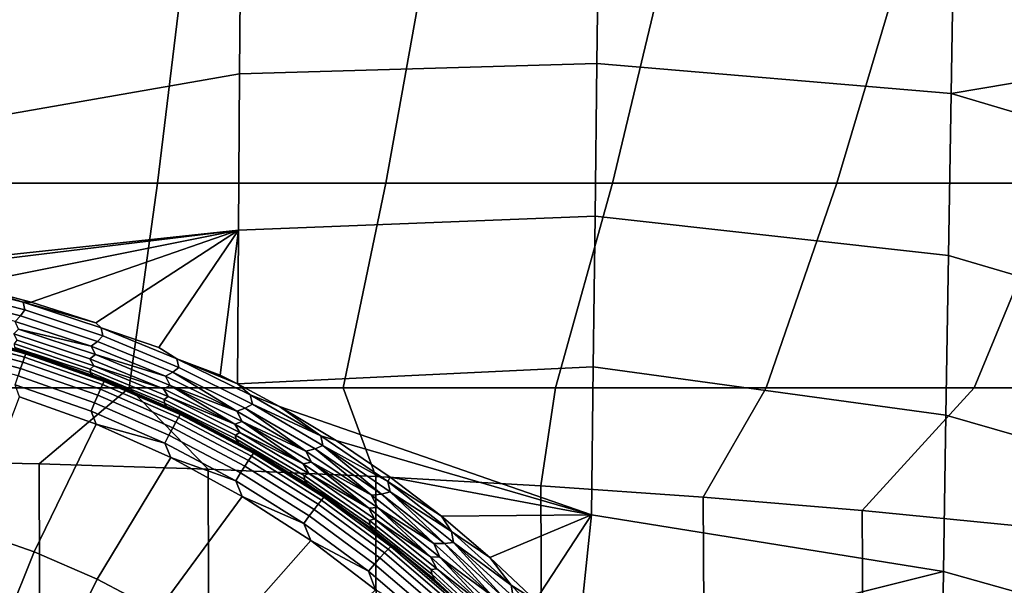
# Model space of a CAD drawing. Header units: metres. Extents: x -109 to 109, y -100 to 58.
# Tile 220 of 642: x 1.18 to 4.81, y -86.25 to -84.17. Entities that reach past the tile are written whole.
import ezdxf

# ---------------------------------------------------------------- set-up
doc = ezdxf.new("R2010")
doc.units = ezdxf.units.M
doc.layers.add('solid_21_062_100_XXX', color=7, linetype='CONTINUOUS')

msp = doc.modelspace()

# ---------------------------------------------------------------- linework, layer by layer
at = {"layer": 'solid_21_062_100_XXX'}
for points in [[(1.991716, -84.366577, -20.568279), (1.99602, -83.785553, -20.481632), (3.31467, -83.759705, -20.340681), (3.307583, -84.32782, -20.425222)], [(3.31467, -83.759705, -20.340681), (4.622051, -83.834534, -20.144083), (4.611516, -84.438484, -20.242266), (3.307583, -84.32782, -20.425222)], [(1.99602, -83.785553, -20.481632), (1.991716, -84.366577, -20.568279), (0.669695, -84.597061, -20.680378), (0.670898, -84.105392, -20.593746)], [(5.90583, -84.210213, -19.93014), (5.908023, -84.2202, -19.931324), (4.611516, -84.438484, -20.242266), (4.622051, -83.834534, -20.144083)], [(5.868104, -84.027687, -19.909676), (5.90583, -84.210213, -19.93014), (4.622051, -83.834534, -20.144083)], [(1.690365, -84.768936, 21.887957), (1.786337, -83.969498, 22.9219), (0.894212, -83.969498, 22.986683), (0.846175, -84.768936, 21.949413)], [(2.530588, -84.768936, 21.785688), (2.67429, -83.969498, 22.814096), (1.786337, -83.969498, 22.9219), (1.690365, -84.768936, 21.887957)], [(3.364872, -84.768936, 21.642849), (3.555999, -83.969498, 22.663523), (2.67429, -83.969498, 22.814096), (2.530588, -84.768936, 21.785688)], [(4.19126, -84.768936, 21.459772), (4.429405, -83.969498, 22.470533), (3.555999, -83.969498, 22.663523), (3.364872, -84.768936, 21.642849)], [(5.007812, -84.768936, 21.236891), (5.292468, -83.969498, 22.235577), (4.429405, -83.969498, 22.470533), (4.19126, -84.768936, 21.459772)], [(5.908023, -84.2202, -19.931324), (5.895463, -84.820358, -20.055231), (4.611516, -84.438484, -20.242266)], [(1.987552, -84.941452, -20.688681), (1.991716, -84.366577, -20.568279), (3.307583, -84.32782, -20.425222), (3.300788, -84.889992, -20.541677)], [(3.307583, -84.32782, -20.425222), (4.611516, -84.438484, -20.242266), (4.601573, -85.034988, -20.375952), (3.300788, -84.889992, -20.541677)], [(1.991716, -84.366577, -20.568279), (1.987552, -84.941452, -20.688681), (0.668531, -85.082413, -20.791075), (0.669695, -84.597061, -20.680378)], [(5.883464, -85.410965, -20.213524), (4.601573, -85.034988, -20.375952), (4.611516, -84.438484, -20.242266), (5.895463, -84.820358, -20.055231)], [(1.690365, -84.768936, 21.887957), (0.846175, -84.768936, 21.949413), (0.79349, -85.521469, 20.87785), (1.585122, -85.521469, 20.820271)], [(2.530588, -84.768936, 21.785688), (1.690365, -84.768936, 21.887957), (1.585122, -85.521469, 20.820271), (2.373041, -85.521469, 20.724459)], [(3.364872, -84.768936, 21.642849), (2.530588, -84.768936, 21.785688), (2.373041, -85.521469, 20.724459), (3.155401, -85.521469, 20.590633)], [(4.19126, -84.768936, 21.459772), (3.364872, -84.768936, 21.642849), (3.155401, -85.521469, 20.590633), (3.930369, -85.521469, 20.419111)], [(5.007812, -84.768936, 21.236891), (4.19126, -84.768936, 21.459772), (3.930369, -85.521469, 20.419111), (4.696131, -85.521469, 20.210295)], [(5.812612, -84.768936, 20.974726), (5.007812, -84.768936, 21.236891), (4.696131, -85.521469, 20.210295), (5.450892, -85.521469, 19.96467)], [(1.984349, -85.507095, -20.842003), (1.987552, -84.941452, -20.688681), (3.300788, -84.889992, -20.541677), (3.294284, -85.444412, -20.689617)], [(3.300788, -84.889992, -20.541677), (4.601573, -85.034988, -20.375952), (4.592206, -85.621964, -20.544538), (3.294284, -85.444412, -20.689617)], [(0.737026, -85.093544, -20.792059), (0.668531, -85.082413, -20.791075), (1.987552, -84.941452, -20.688681)], [(0.982078, -85.142639, -20.796637), (0.737026, -85.093544, -20.792059), (1.987552, -84.941452, -20.688681)], [(1.224366, -85.205795, -20.803059), (0.982078, -85.142639, -20.796637), (1.987552, -84.941452, -20.688681)], [(1.462476, -85.282661, -20.811684), (1.224366, -85.205795, -20.803059), (1.987552, -84.941452, -20.688681)], [(1.482384, -85.300995, -20.815193), (1.462476, -85.282661, -20.811684), (1.987552, -84.941452, -20.688681), (1.695046, -85.372726, -20.822927)], [(1.761518, -85.414932, -20.830135), (1.695046, -85.372726, -20.822927), (1.987552, -84.941452, -20.688681), (1.920781, -85.475342, -20.837246)], [(1.920781, -85.475342, -20.837246), (1.987552, -84.941452, -20.688681), (1.984349, -85.507095, -20.842003)], [(5.872342, -85.990517, -20.405466), (4.592206, -85.621964, -20.544538), (4.601573, -85.034988, -20.375952), (5.883464, -85.410965, -20.213524)], [(0.90221, -85.132706, -20.796726), (0.982078, -85.142639, -20.796637), (1.195464, -85.206718, -20.804304)], [(0.90221, -85.132706, -20.796726), (1.195464, -85.206718, -20.804304), (1.200937, -85.234825, -20.80769), (0.906471, -85.159653, -20.799946)], [(1.195464, -85.206718, -20.804304), (0.982078, -85.142639, -20.796637), (1.224366, -85.205795, -20.803059)], [(1.184812, -85.25676, -20.806015), (1.166004, -85.27742, -20.799885), (0.879882, -85.20575, -20.792526), (0.894206, -85.183167, -20.798443)], [(1.200937, -85.234825, -20.80769), (1.184812, -85.25676, -20.806015), (0.894206, -85.183167, -20.798443), (0.906471, -85.159653, -20.799946)], [(1.195464, -85.206718, -20.804304), (1.224366, -85.205795, -20.803059), (1.462476, -85.282661, -20.811684)], [(1.195464, -85.206718, -20.804304), (1.462476, -85.282661, -20.811684), (1.482384, -85.300995, -20.815193)], [(1.195464, -85.206718, -20.804304), (1.482384, -85.300995, -20.815193), (1.488897, -85.330544, -20.818842), (1.200937, -85.234825, -20.80769)], [(1.469099, -85.350479, -20.816912), (1.446049, -85.368721, -20.810463), (1.166004, -85.27742, -20.799885), (1.184812, -85.25676, -20.806015)], [(1.488897, -85.330544, -20.818842), (1.469099, -85.350479, -20.816912), (1.184812, -85.25676, -20.806015), (1.200937, -85.234825, -20.80769)], [(1.166004, -85.27742, -20.799885), (1.446049, -85.368721, -20.810463), (1.178412, -85.305656, -20.790564)], [(0.906023, -85.330383, -20.900097), (1.200134, -85.409004, -20.905552), (1.193813, -85.426804, -20.945087), (0.901251, -85.348595, -20.939659)], [(0.909506, -85.317993, -20.858215), (1.204748, -85.396912, -20.863691), (1.200134, -85.409004, -20.905552), (0.906023, -85.330383, -20.900097)], [(1.204748, -85.396912, -20.863691), (0.909506, -85.317993, -20.858215), (0.911625, -85.311691, -20.814907), (1.207555, -85.390793, -20.820396)], [(0.911625, -85.311691, -20.814907), (0.918381, -85.312988, -20.771238), (1.216395, -85.393211, -20.776806), (1.207555, -85.390793, -20.820396)], [(1.216395, -85.393211, -20.776806), (0.918381, -85.312988, -20.771238), (1.115777, -85.370934, -20.666719), (1.182788, -85.390419, -20.668564)], [(1.461098, -85.399452, -20.801558), (1.440293, -85.414787, -20.787096), (1.161397, -85.323212, -20.776403), (1.178412, -85.305656, -20.790564)], [(1.161397, -85.323212, -20.776403), (1.440293, -85.414787, -20.787096), (1.454798, -85.440346, -20.770741), (1.173308, -85.346436, -20.759661)], [(1.446049, -85.368721, -20.810463), (1.461098, -85.399452, -20.801558), (1.178412, -85.305656, -20.790564)], [(1.768862, -85.446198, -20.834169), (1.745623, -85.463737, -20.831882), (1.469099, -85.350479, -20.816912), (1.488897, -85.330544, -20.818842)], [(1.482384, -85.300995, -20.815193), (1.695046, -85.372726, -20.822927), (1.761518, -85.414932, -20.830135)], [(1.482384, -85.300995, -20.815193), (1.761518, -85.414932, -20.830135), (1.768862, -85.446198, -20.834169), (1.488897, -85.330544, -20.818842)], [(0.901251, -85.348595, -20.939659), (1.193813, -85.426804, -20.945087), (1.185919, -85.449928, -20.981451), (0.895291, -85.372246, -20.976061)], [(1.454798, -85.440346, -20.770741), (1.442397, -85.452477, -20.750111), (1.16313, -85.35984, -20.739202), (1.173308, -85.346436, -20.759661)], [(1.16313, -85.35984, -20.739202), (1.442397, -85.452477, -20.750111), (1.44347, -85.465691, -20.727671), (1.163973, -85.372643, -20.716684)], [(1.745623, -85.463737, -20.831882), (1.718623, -85.479088, -20.824984), (1.446049, -85.368721, -20.810463), (1.469099, -85.350479, -20.816912)], [(1.446049, -85.368721, -20.810463), (1.718623, -85.479088, -20.824984), (1.461098, -85.399452, -20.801558)], [(0.895291, -85.372246, -20.976061), (1.185919, -85.449928, -20.981451), (1.17662, -85.477898, -21.01387), (0.888271, -85.400818, -21.008522)], [(1.16938, -85.382591, -20.692554), (1.182788, -85.390419, -20.668564), (1.115777, -85.370934, -20.666719)], [(1.163973, -85.372643, -20.716684), (1.44347, -85.465691, -20.727671), (1.450142, -85.4767, -20.703714), (1.16938, -85.382591, -20.692554)], [(1.16938, -85.382591, -20.692554), (1.450142, -85.4767, -20.703714), (1.182788, -85.390419, -20.668564)], [(1.450142, -85.4767, -20.703714), (1.255402, -85.412926, -20.670919), (1.182788, -85.390419, -20.668564)], [(1.216395, -85.393211, -20.776806), (1.182788, -85.390419, -20.668564), (1.255402, -85.412926, -20.670919)], [(1.204748, -85.396912, -20.863691), (1.493252, -85.497627, -20.870682), (1.487534, -85.509323, -20.912516), (1.200134, -85.409004, -20.905552)], [(1.493252, -85.497627, -20.870682), (1.204748, -85.396912, -20.863691), (1.207555, -85.390793, -20.820396), (1.496732, -85.491737, -20.827404)], [(1.207555, -85.390793, -20.820396), (1.216395, -85.393211, -20.776806), (1.507515, -85.495575, -20.783911), (1.496732, -85.491737, -20.827404)], [(1.216395, -85.393211, -20.776806), (1.255402, -85.412926, -20.670919), (1.33416, -85.438988, -20.673979)], [(1.216395, -85.393211, -20.776806), (1.33416, -85.438988, -20.673979), (1.4197, -85.469299, -20.677774)], [(1.507515, -85.495575, -20.783911), (1.216395, -85.393211, -20.776806), (1.4197, -85.469299, -20.677774)], [(1.736013, -85.512817, -20.816689), (1.711713, -85.525513, -20.801802), (1.440293, -85.414787, -20.787096), (1.461098, -85.399452, -20.801558)], [(1.718623, -85.479088, -20.824984), (1.736013, -85.512817, -20.816689), (1.461098, -85.399452, -20.801558)], [(1.193813, -85.426804, -20.945087), (1.479699, -85.526596, -20.952013), (1.469914, -85.549065, -20.988333), (1.185919, -85.449928, -20.981451)], [(1.200134, -85.409004, -20.905552), (1.487534, -85.509323, -20.912516), (1.479699, -85.526596, -20.952013), (1.193813, -85.426804, -20.945087)], [(1.450142, -85.4767, -20.703714), (1.33416, -85.438988, -20.673979), (1.255402, -85.412926, -20.670919)], [(1.450142, -85.4767, -20.703714), (1.4197, -85.469299, -20.677774), (1.33416, -85.438988, -20.673979)], [(1.440293, -85.414787, -20.787096), (1.711713, -85.525513, -20.801802), (1.454798, -85.440346, -20.770741)], [(1.728557, -85.553886, -20.786011), (1.714134, -85.564522, -20.765142), (1.442397, -85.452477, -20.750111), (1.454798, -85.440346, -20.770741)], [(1.711713, -85.525513, -20.801802), (1.728557, -85.553886, -20.786011), (1.454798, -85.440346, -20.770741)], [(1.761518, -85.414932, -20.830135), (1.920781, -85.475342, -20.837246), (1.984349, -85.507095, -20.842003)], [(1.761518, -85.414932, -20.830135), (1.984349, -85.507095, -20.842003), (2.031438, -85.547821, -20.849949)], [(1.761518, -85.414932, -20.830135), (2.031438, -85.547821, -20.849949), (2.039367, -85.581032, -20.854534), (1.768862, -85.446198, -20.834169)], [(1.17662, -85.477898, -21.01387), (1.458388, -85.576256, -21.020697), (1.445368, -85.60759, -21.04842), (1.166115, -85.510109, -21.041653)], [(1.185919, -85.449928, -20.981451), (1.469914, -85.549065, -20.988333), (1.458388, -85.576256, -21.020697), (1.17662, -85.477898, -21.01387)], [(1.450142, -85.4767, -20.703714), (1.512684, -85.504677, -20.682335), (1.4197, -85.469299, -20.677774)], [(1.507515, -85.495575, -20.783911), (1.4197, -85.469299, -20.677774), (1.512684, -85.504677, -20.682335)], [(1.442397, -85.452477, -20.750111), (1.714134, -85.564522, -20.765142), (1.715439, -85.57827, -20.742825), (1.44347, -85.465691, -20.727671)], [(1.44347, -85.465691, -20.727671), (1.715439, -85.57827, -20.742825), (1.723308, -85.590591, -20.719122), (1.450142, -85.4767, -20.703714)], [(1.450142, -85.4767, -20.703714), (1.723308, -85.590591, -20.719122), (1.512684, -85.504677, -20.682335)], [(1.745623, -85.463737, -20.831882), (1.982353, -85.607849, -20.844244), (1.718623, -85.479088, -20.824984)], [(2.039367, -85.581032, -20.854534), (2.012958, -85.595825, -20.851759), (1.745623, -85.463737, -20.831882), (1.768862, -85.446198, -20.834169)], [(1.745623, -85.463737, -20.831882), (2.012958, -85.595825, -20.851759), (1.982353, -85.607849, -20.844244)], [(2.138533, -85.589638, -20.855089), (1.984349, -85.507095, -20.842003), (3.294284, -85.444412, -20.689617), (3.288069, -85.989334, -20.868511)], [(3.294284, -85.444412, -20.689617), (4.592206, -85.621964, -20.544538), (4.583401, -86.197372, -20.747305), (3.288069, -85.989334, -20.868511)], [(1.166115, -85.510109, -21.041653), (1.445368, -85.60759, -21.04842), (1.464438, -85.655312, -21.071682), (1.181999, -85.554115, -21.064659)], [(1.487534, -85.509323, -20.912516), (1.766614, -85.630798, -20.920946), (1.757309, -85.647423, -20.9604), (1.479699, -85.526596, -20.952013)], [(1.493252, -85.497627, -20.870682), (1.773406, -85.61956, -20.879145), (1.766614, -85.630798, -20.920946), (1.487534, -85.509323, -20.912516)], [(1.773406, -85.61956, -20.879145), (1.493252, -85.497627, -20.870682), (1.496732, -85.491737, -20.827404), (1.777538, -85.61396, -20.835886)], [(1.496732, -85.491737, -20.827404), (1.507515, -85.495575, -20.783911), (1.790089, -85.619499, -20.792511), (1.777538, -85.61396, -20.835886)], [(1.507515, -85.495575, -20.783911), (1.512684, -85.504677, -20.682335), (1.613854, -85.546127, -20.687847)], [(1.790089, -85.619499, -20.792511), (1.507515, -85.495575, -20.783911), (1.613854, -85.546127, -20.687847), (1.724029, -85.594879, -20.694674)], [(1.723308, -85.590591, -20.719122), (1.613854, -85.546127, -20.687847), (1.512684, -85.504677, -20.682335)], [(1.736013, -85.512817, -20.816689), (1.974272, -85.654716, -20.821342), (1.711713, -85.525513, -20.801802)], [(1.718623, -85.479088, -20.824984), (1.982353, -85.607849, -20.844244), (1.736013, -85.512817, -20.816689)], [(1.736013, -85.512817, -20.816689), (2.001724, -85.645042, -20.836811), (1.974272, -85.654716, -20.821342)], [(1.982353, -85.607849, -20.844244), (2.001724, -85.645042, -20.836811), (1.736013, -85.512817, -20.816689)], [(2.031438, -85.547821, -20.849949), (1.984349, -85.507095, -20.842003), (2.138533, -85.589638, -20.855089)], [(1.585122, -85.521469, 20.820271), (0.79349, -85.521469, 20.87785), (0.627981, -85.789337, 20.476929), (1.254156, -85.80098, 20.421894)], [(1.585122, -85.521469, 20.820271), (1.254156, -85.80098, 20.421894), (1.876361, -85.820343, 20.330307)], [(1.469914, -85.549065, -20.988333), (1.745689, -85.669098, -20.996662), (1.732001, -85.695343, -21.028963), (1.458388, -85.576256, -21.020697)], [(1.479699, -85.526596, -20.952013), (1.757309, -85.647423, -20.9604), (1.745689, -85.669098, -20.996662), (1.469914, -85.549065, -20.988333)], [(1.585122, -85.521469, 20.820271), (1.876361, -85.820343, 20.330307), (2.493076, -85.847382, 20.202282), (2.373041, -85.521469, 20.724459)], [(1.723308, -85.590591, -20.719122), (1.724029, -85.594879, -20.694674), (1.613854, -85.546127, -20.687847)], [(1.711713, -85.525513, -20.801802), (1.974272, -85.654716, -20.821342), (1.728557, -85.553886, -20.786011)], [(2.031438, -85.547821, -20.849949), (2.138533, -85.589638, -20.855089), (2.290742, -85.698662, -20.875689)], [(2.031438, -85.547821, -20.849949), (2.290742, -85.698662, -20.875689), (2.039367, -85.581032, -20.854534)], [(2.373041, -85.521469, 20.724459), (2.493076, -85.847382, 20.202282), (3.101157, -85.88195, 20.038391), (3.155401, -85.521469, 20.590633)], [(3.930369, -85.521469, 20.419111), (3.155401, -85.521469, 20.590633), (3.101157, -85.88195, 20.038391), (3.698824, -85.923927, 19.8391)], [(4.696131, -85.521469, 20.210295), (3.930369, -85.521469, 20.419111), (3.698824, -85.923927, 19.8391), (4.28474, -85.97319, 19.604734)], [(5.450892, -85.521469, 19.96467), (4.696131, -85.521469, 20.210295), (4.28474, -85.97319, 19.604734), (4.85765, -86.029671, 19.335516)], [(1.464438, -85.655312, -21.071682), (1.235676, -86.12468, -21.314707), (0.996937, -86.041344, -21.308924), (1.181999, -85.554115, -21.064659)], [(1.458388, -85.576256, -21.020697), (1.732001, -85.695343, -21.028963), (1.716538, -85.725616, -21.05661), (1.445368, -85.60759, -21.04842)], [(1.993145, -85.686356, -20.806353), (1.976928, -85.695312, -20.785162), (1.714134, -85.564522, -20.765142), (1.728557, -85.553886, -20.786011)], [(1.714134, -85.564522, -20.765142), (1.976928, -85.695312, -20.785162), (1.97846, -85.709709, -20.763023), (1.715439, -85.57827, -20.742825)], [(1.715439, -85.57827, -20.742825), (1.97846, -85.709709, -20.763023), (1.987435, -85.723595, -20.739687), (1.723308, -85.590591, -20.719122)], [(1.974272, -85.654716, -20.821342), (1.993145, -85.686356, -20.806353), (1.728557, -85.553886, -20.786011)], [(2.298974, -85.734024, -20.881033), (2.269706, -85.745743, -20.877611), (2.012958, -85.595825, -20.851759), (2.039367, -85.581032, -20.854534)], [(2.290742, -85.698662, -20.875689), (2.298974, -85.734024, -20.881033), (2.039367, -85.581032, -20.854534)], [(1.445368, -85.60759, -21.04842), (1.716538, -85.725616, -21.05661), (1.464438, -85.655312, -21.071682)], [(1.723308, -85.590591, -20.719122), (1.987435, -85.723595, -20.739687), (1.724029, -85.594879, -20.694674)], [(1.987435, -85.723595, -20.739687), (1.844095, -85.652458, -20.703249), (1.724029, -85.594879, -20.694674)], [(1.790089, -85.619499, -20.792511), (1.724029, -85.594879, -20.694674), (1.844095, -85.652458, -20.703249)], [(1.773406, -85.61956, -20.879145), (2.043641, -85.762039, -20.889032), (2.035815, -85.772728, -20.930798), (1.766614, -85.630798, -20.920946)], [(2.043641, -85.762039, -20.889032), (1.773406, -85.61956, -20.879145), (1.777538, -85.61396, -20.835886), (2.048404, -85.756775, -20.845798)], [(1.777538, -85.61396, -20.835886), (1.790089, -85.619499, -20.792511), (2.062518, -85.764275, -20.802559), (2.048404, -85.756775, -20.845798)], [(1.790089, -85.619499, -20.792511), (1.844095, -85.652458, -20.703249), (1.975043, -85.720802, -20.714111)], [(2.062518, -85.764275, -20.802559), (1.790089, -85.619499, -20.792511), (1.975043, -85.720802, -20.714111)], [(2.012958, -85.595825, -20.851759), (2.23589, -85.754066, -20.869274), (1.982353, -85.607849, -20.844244)], [(1.982353, -85.607849, -20.844244), (2.23589, -85.754066, -20.869274), (2.001724, -85.645042, -20.836811)], [(2.012958, -85.595825, -20.851759), (2.269706, -85.745743, -20.877611), (2.23589, -85.754066, -20.869274)], [(2.347417, -85.714729, -20.876919), (2.138533, -85.589638, -20.855089), (3.288069, -85.989334, -20.868511)], [(2.290742, -85.698662, -20.875689), (2.138533, -85.589638, -20.855089), (2.347417, -85.714729, -20.876919)], [(5.862062, -86.557121, -20.630219), (4.583401, -86.197372, -20.747305), (4.592206, -85.621964, -20.544538), (5.872342, -85.990517, -20.405466)], [(1.738283, -85.777786, -21.080181), (1.467505, -86.225578, -21.321711), (1.235676, -86.12468, -21.314707), (1.464438, -85.655312, -21.071682)], [(1.716538, -85.725616, -21.05661), (1.738283, -85.777786, -21.080181), (1.464438, -85.655312, -21.071682)], [(1.757309, -85.647423, -20.9604), (2.025093, -85.788612, -20.970198), (2.011701, -85.809349, -21.006397), (1.745689, -85.669098, -20.996662)], [(1.766614, -85.630798, -20.920946), (2.035815, -85.772728, -20.930798), (2.025093, -85.788612, -20.970198), (1.757309, -85.647423, -20.9604)], [(1.987435, -85.723595, -20.739687), (1.975043, -85.720802, -20.714111), (1.844095, -85.652458, -20.703249)], [(2.001724, -85.645042, -20.836811), (2.226601, -85.801445, -20.846781), (1.974272, -85.654716, -20.821342)], [(1.974272, -85.654716, -20.821342), (2.226601, -85.801445, -20.846781), (1.993145, -85.686356, -20.806353)], [(2.001724, -85.645042, -20.836811), (2.256821, -85.795113, -20.863024), (2.226601, -85.801445, -20.846781)], [(2.23589, -85.754066, -20.869274), (2.256821, -85.795113, -20.863024), (2.001724, -85.645042, -20.836811)], [(1.732001, -85.695343, -21.028963), (1.995928, -85.834503, -21.03862), (1.978108, -85.863525, -21.066181), (1.716538, -85.725616, -21.05661)], [(1.745689, -85.669098, -20.996662), (2.011701, -85.809349, -21.006397), (1.995928, -85.834503, -21.03862), (1.732001, -85.695343, -21.028963)], [(2.247134, -85.836761, -20.832895), (2.229374, -85.843895, -20.811275), (1.976928, -85.695312, -20.785162), (1.993145, -85.686356, -20.806353)], [(1.976928, -85.695312, -20.785162), (2.229374, -85.843895, -20.811275), (2.231108, -85.859077, -20.789394), (1.97846, -85.709709, -20.763023)], [(2.226601, -85.801445, -20.846781), (2.247134, -85.836761, -20.832895), (1.993145, -85.686356, -20.806353)], [(1.716538, -85.725616, -21.05661), (1.978108, -85.863525, -21.066181), (1.738283, -85.777786, -21.080181)], [(1.987435, -85.723595, -20.739687), (2.117885, -85.802338, -20.728056), (1.975043, -85.720802, -20.714111)], [(2.062518, -85.764275, -20.802559), (1.975043, -85.720802, -20.714111), (2.117885, -85.802338, -20.728056)], [(1.97846, -85.709709, -20.763023), (2.231108, -85.859077, -20.789394), (2.241066, -85.874763, -20.766563), (1.987435, -85.723595, -20.739687)], [(1.987435, -85.723595, -20.739687), (2.241066, -85.874763, -20.766563), (2.117885, -85.802338, -20.728056)], [(2.538047, -85.866417, -20.908445), (2.290742, -85.698662, -20.875689), (2.347417, -85.714729, -20.876919), (2.546654, -85.849716, -20.903198)], [(2.290742, -85.698662, -20.875689), (2.538047, -85.866417, -20.908445), (2.298974, -85.734024, -20.881033)], [(2.546654, -85.849716, -20.903198), (2.347417, -85.714729, -20.876919), (3.288069, -85.989334, -20.868511)], [(2.043641, -85.762039, -20.889032), (2.302448, -85.924271, -20.900291), (2.293631, -85.934341, -20.942013), (2.035815, -85.772728, -20.930798)], [(2.302448, -85.924271, -20.900291), (2.043641, -85.762039, -20.889032), (2.048404, -85.756775, -20.845798), (2.307813, -85.91938, -20.857082)], [(2.048404, -85.756775, -20.845798), (2.062518, -85.764275, -20.802559), (2.323257, -85.929092, -20.813997), (2.307813, -85.91938, -20.857082)], [(2.062518, -85.764275, -20.802559), (2.117885, -85.802338, -20.728056), (2.273808, -85.900238, -20.746243)], [(2.323257, -85.929092, -20.813997), (2.062518, -85.764275, -20.802559), (2.273808, -85.900238, -20.746243)], [(2.269706, -85.745743, -20.877611), (2.477901, -85.916725, -20.901142), (2.23589, -85.754066, -20.869274)], [(2.23589, -85.754066, -20.869274), (2.477901, -85.916725, -20.901142), (2.256821, -85.795113, -20.863024)], [(2.298974, -85.734024, -20.881033), (2.51449, -85.912437, -20.910536), (2.269706, -85.745743, -20.877611)], [(2.269706, -85.745743, -20.877611), (2.51449, -85.912437, -20.910536), (2.477901, -85.916725, -20.901142)], [(2.298974, -85.734024, -20.881033), (2.546265, -85.904091, -20.914789), (2.51449, -85.912437, -20.910536)], [(2.538047, -85.866417, -20.908445), (2.546265, -85.904091, -20.914789), (2.298974, -85.734024, -20.881033)], [(1.256058, -86.629425, 20.422102), (1.254156, -85.80098, 20.421894), (0.627981, -85.789337, 20.476929), (0.628692, -86.618118, 20.477318)], [(1.87888, -86.648209, 20.330292), (1.876361, -85.820343, 20.330307), (1.254156, -85.80098, 20.421894), (1.256058, -86.629425, 20.422102)], [(2.001929, -85.920807, -21.090107), (1.691127, -86.343483, -21.329893), (1.467505, -86.225578, -21.321711), (1.738283, -85.777786, -21.080181)], [(1.978108, -85.863525, -21.066181), (2.001929, -85.920807, -21.090107), (1.738283, -85.777786, -21.080181)], [(2.025093, -85.788612, -20.970198), (2.28155, -85.949371, -20.981356), (2.266464, -85.969048, -21.017481), (2.011701, -85.809349, -21.006397)], [(2.035815, -85.772728, -20.930798), (2.293631, -85.934341, -20.942013), (2.28155, -85.949371, -20.981356), (2.025093, -85.788612, -20.970198)], [(2.241066, -85.874763, -20.766563), (2.273808, -85.900238, -20.746243), (2.117885, -85.802338, -20.728056)], [(2.256821, -85.795113, -20.863024), (2.467347, -85.964714, -20.879211), (2.226601, -85.801445, -20.846781)], [(2.226601, -85.801445, -20.846781), (2.467347, -85.964714, -20.879211), (2.247134, -85.836761, -20.832895)], [(2.256821, -85.795113, -20.863024), (2.499907, -85.96199, -20.896454), (2.467347, -85.964714, -20.879211)], [(2.477901, -85.916725, -20.901142), (2.499907, -85.96199, -20.896454), (2.256821, -85.795113, -20.863024)], [(2.495393, -86.6744, 20.20216), (2.493076, -85.847382, 20.202282), (1.876361, -85.820343, 20.330307), (1.87888, -86.648209, 20.330292)], [(1.995928, -85.834503, -21.03862), (2.248692, -85.992943, -21.049618), (2.228616, -86.020554, -21.07708), (1.978108, -85.863525, -21.066181)], [(2.011701, -85.809349, -21.006397), (2.266464, -85.969048, -21.017481), (2.248692, -85.992943, -21.049618), (1.995928, -85.834503, -21.03862)], [(2.489107, -86.004089, -20.866785), (2.470073, -86.009277, -20.844624), (2.229374, -85.843895, -20.811275), (2.247134, -85.836761, -20.832895)], [(2.467347, -85.964714, -20.879211), (2.489107, -86.004089, -20.866785), (2.247134, -85.836761, -20.832895)], [(1.978108, -85.863525, -21.066181), (2.228616, -86.020554, -21.07708), (2.001929, -85.920807, -21.090107)], [(2.229374, -85.843895, -20.811275), (2.470073, -86.009277, -20.844624), (2.471966, -86.025383, -20.823093), (2.231108, -85.859077, -20.789394)], [(2.231108, -85.859077, -20.789394), (2.471966, -86.025383, -20.823093), (2.482747, -86.043114, -20.800941), (2.241066, -85.874763, -20.766563)], [(2.241066, -85.874763, -20.766563), (2.482747, -86.043114, -20.800941), (2.273808, -85.900238, -20.746243)], [(3.10447, -86.707954, 20.037823), (3.101157, -85.88195, 20.038391), (2.493076, -85.847382, 20.202282), (2.495393, -86.6744, 20.20216)], [(2.538047, -85.866417, -20.908445), (2.546654, -85.849716, -20.903198), (2.735543, -85.993637, -20.93437)], [(2.538047, -85.866417, -20.908445), (2.735543, -85.993637, -20.93437), (2.77201, -86.04998, -20.949293)], [(2.538047, -85.866417, -20.908445), (2.77201, -86.04998, -20.949293), (2.546265, -85.904091, -20.914789)], [(2.735543, -85.993637, -20.93437), (2.546654, -85.849716, -20.903198), (3.288069, -85.989334, -20.868511)], [(2.482747, -86.043114, -20.800941), (2.443758, -86.018448, -20.770302), (2.273808, -85.900238, -20.746243)], [(2.323257, -85.929092, -20.813997), (2.273808, -85.900238, -20.746243), (2.443758, -86.018448, -20.770302)], [(2.51449, -85.912437, -20.910536), (2.707085, -86.09478, -20.940903), (2.477901, -85.916725, -20.901142)], [(2.546265, -85.904091, -20.914789), (2.745971, -86.094803, -20.951622), (2.51449, -85.912437, -20.910536)], [(2.51449, -85.912437, -20.910536), (2.745971, -86.094803, -20.951622), (2.707085, -86.09478, -20.940903)], [(2.546265, -85.904091, -20.914789), (2.779872, -86.090073, -20.956913), (2.745971, -86.094803, -20.951622)], [(2.77201, -86.04998, -20.949293), (2.779872, -86.090073, -20.956913), (2.546265, -85.904091, -20.914789)], [(3.703152, -86.748703, 19.837942), (3.698824, -85.923927, 19.8391), (3.101157, -85.88195, 20.038391), (3.10447, -86.707954, 20.037823)], [(2.253826, -86.083542, -21.101402), (1.905292, -86.47773, -21.339211), (1.691127, -86.343483, -21.329893), (2.001929, -85.920807, -21.090107)], [(2.228616, -86.020554, -21.07708), (2.253826, -86.083542, -21.101402), (2.001929, -85.920807, -21.090107)], [(2.28155, -85.949371, -20.981356), (2.525249, -86.128799, -20.993809), (2.508551, -86.147285, -21.02985), (2.266464, -85.969048, -21.017481)], [(2.293631, -85.934341, -20.942013), (2.53862, -86.114716, -20.954531), (2.525249, -86.128799, -20.993809), (2.28155, -85.949371, -20.981356)], [(2.302448, -85.924271, -20.900291), (2.548379, -86.105339, -20.912859), (2.53862, -86.114716, -20.954531), (2.293631, -85.934341, -20.942013)], [(2.548379, -86.105339, -20.912859), (2.302448, -85.924271, -20.900291), (2.307813, -85.91938, -20.857082), (2.554317, -86.100876, -20.869678)], [(2.554317, -86.100876, -20.869678), (2.307813, -85.91938, -20.857082), (2.323257, -85.929092, -20.813997)], [(2.554317, -86.100876, -20.869678), (2.323257, -85.929092, -20.813997), (2.443758, -86.018448, -20.770302), (2.570823, -86.113007, -20.826761)], [(2.477901, -85.916725, -20.901142), (2.707085, -86.09478, -20.940903), (2.499907, -85.96199, -20.896454)], [(4.289098, -86.796463, 19.603268), (4.28474, -85.97319, 19.604734), (3.698824, -85.923927, 19.8391), (3.703152, -86.748703, 19.837942)], [(2.266464, -85.969048, -21.017481), (2.508551, -86.147285, -21.02985), (2.488881, -86.169785, -21.06189), (2.248692, -85.992943, -21.049618)], [(2.499907, -85.96199, -20.896454), (2.695188, -86.143471, -20.919722), (2.467347, -85.964714, -20.879211)], [(2.467347, -85.964714, -20.879211), (2.695188, -86.143471, -20.919722), (2.489107, -86.004089, -20.866785)], [(2.499907, -85.96199, -20.896454), (2.729633, -86.144569, -20.93821), (2.695188, -86.143471, -20.919722)], [(2.707085, -86.09478, -20.940903), (2.729633, -86.144569, -20.93821), (2.499907, -85.96199, -20.896454)], [(4.289098, -86.796463, 19.603268), (4.83603, -86.848549, 19.346861), (4.85765, -86.029671, 19.335516), (4.28474, -85.97319, 19.604734)], [(2.248692, -85.992943, -21.049618), (2.488881, -86.169785, -21.06189), (2.46666, -86.195816, -21.089245), (2.228616, -86.020554, -21.07708)], [(2.228616, -86.020554, -21.07708), (2.46666, -86.195816, -21.089245), (2.253826, -86.083542, -21.101402)], [(2.482747, -86.043114, -20.800941), (2.62474, -86.158997, -20.801882), (2.443758, -86.018448, -20.770302)], [(2.570823, -86.113007, -20.826761), (2.443758, -86.018448, -20.770302), (2.62474, -86.158997, -20.801882)], [(2.717691, -86.18721, -20.909164), (2.697662, -86.190392, -20.886332), (2.470073, -86.009277, -20.844624), (2.489107, -86.004089, -20.866785)], [(2.470073, -86.009277, -20.844624), (2.697662, -86.190392, -20.886332), (2.699648, -86.207558, -20.865267), (2.471966, -86.025383, -20.823093)], [(2.695188, -86.143471, -20.919722), (2.717691, -86.18721, -20.909164), (2.489107, -86.004089, -20.866785)], [(2.913674, -86.145493, -20.970814), (2.735543, -85.993637, -20.93437), (3.288069, -85.989334, -20.868511)], [(2.77201, -86.04998, -20.949293), (2.735543, -85.993637, -20.93437), (2.913674, -86.145493, -20.970814)], [(3.080837, -86.304413, -21.012899), (2.913674, -86.145493, -20.970814), (3.288069, -85.989334, -20.868511)], [(3.19526, -86.458534, -21.059406), (3.080837, -86.304413, -21.012899), (3.288069, -85.989334, -20.868511), (3.236873, -86.46962, -21.060997)], [(3.236873, -86.46962, -21.060997), (3.288069, -85.989334, -20.868511), (4.583401, -86.197372, -20.747305), (3.283325, -86.52243, -21.077322)], [(1.035833, -86.620255, -21.52853), (0.835705, -86.550392, -21.523682), (0.996937, -86.041344, -21.308924), (1.235676, -86.12468, -21.314707)], [(2.471966, -86.025383, -20.823093), (2.699648, -86.207558, -20.865267), (2.711059, -86.227562, -20.84399), (2.482747, -86.043114, -20.800941)], [(2.482747, -86.043114, -20.800941), (2.711059, -86.227562, -20.84399), (2.62474, -86.158997, -20.801882)], [(2.77201, -86.04998, -20.949293), (2.913674, -86.145493, -20.970814), (2.991454, -86.247887, -20.999273)], [(2.77201, -86.04998, -20.949293), (2.991454, -86.247887, -20.999273), (2.779872, -86.090073, -20.956913)], [(2.492494, -86.26503, -21.113998), (2.108801, -86.627571, -21.349609), (1.905292, -86.47773, -21.339211), (2.253826, -86.083542, -21.101402)], [(2.46666, -86.195816, -21.089245), (2.492494, -86.26503, -21.113998), (2.253826, -86.083542, -21.101402)], [(2.707085, -86.09478, -20.940903), (2.922294, -86.286865, -20.989584), (2.729633, -86.144569, -20.93821)], [(2.745971, -86.094803, -20.951622), (2.922294, -86.286865, -20.989584), (2.707085, -86.09478, -20.940903)], [(2.779872, -86.090073, -20.956913), (2.96298, -86.291374, -21.001921), (2.745971, -86.094803, -20.951622)], [(2.745971, -86.094803, -20.951622), (2.96298, -86.291374, -21.001921), (2.922294, -86.286865, -20.989584)], [(2.779872, -86.090073, -20.956913), (2.998605, -86.290428, -21.00848), (2.96298, -86.291374, -21.001921)], [(2.991454, -86.247887, -20.999273), (2.998605, -86.290428, -21.00848), (2.779872, -86.090073, -20.956913)], [(1.230169, -86.704842, -21.534401), (1.035833, -86.620255, -21.52853), (1.235676, -86.12468, -21.314707), (1.467505, -86.225578, -21.321711)], [(2.525249, -86.128799, -20.993809), (2.754826, -86.32589, -21.007486), (2.736609, -86.343071, -21.04344), (2.508551, -86.147285, -21.02985)], [(2.53862, -86.114716, -20.954531), (2.769412, -86.312851, -20.968283), (2.754826, -86.32589, -21.007486), (2.525249, -86.128799, -20.993809)], [(2.548379, -86.105339, -20.912859), (2.780058, -86.304237, -20.926662), (2.769412, -86.312851, -20.968283), (2.53862, -86.114716, -20.954531)], [(2.780058, -86.304237, -20.926662), (2.548379, -86.105339, -20.912859), (2.554317, -86.100876, -20.869678), (2.786536, -86.300232, -20.883516)], [(2.786536, -86.300232, -20.883516), (2.554317, -86.100876, -20.869678), (2.570823, -86.113007, -20.826761)], [(2.786536, -86.300232, -20.883516), (2.570823, -86.113007, -20.826761), (2.62474, -86.158997, -20.801882), (2.803859, -86.315018, -20.840782)], [(2.508551, -86.147285, -21.02985), (2.736609, -86.343071, -21.04344), (2.715151, -86.364037, -21.075373), (2.488881, -86.169785, -21.06189)], [(2.711059, -86.227562, -20.84399), (2.803859, -86.315018, -20.840782), (2.62474, -86.158997, -20.801882)], [(2.695188, -86.143471, -20.919722), (2.908951, -86.336304, -20.969366), (2.717691, -86.18721, -20.909164)], [(2.729633, -86.144569, -20.93821), (2.908951, -86.336304, -20.969366), (2.695188, -86.143471, -20.919722)], [(2.729633, -86.144569, -20.93821), (2.944811, -86.341339, -20.98937), (2.908951, -86.336304, -20.969366)], [(2.922294, -86.286865, -20.989584), (2.944811, -86.341339, -20.98937), (2.729633, -86.144569, -20.93821)], [(2.991454, -86.247887, -20.999273), (2.913674, -86.145493, -20.970814), (3.080837, -86.304413, -21.012899)], [(2.488881, -86.169785, -21.06189), (2.715151, -86.364037, -21.075373), (2.69091, -86.388336, -21.102606), (2.46666, -86.195816, -21.089245)], [(2.46666, -86.195816, -21.089245), (2.69091, -86.388336, -21.102606), (2.492494, -86.26503, -21.113998)], [(2.931667, -86.384613, -20.961132), (2.910918, -86.385788, -20.937492), (2.697662, -86.190392, -20.886332), (2.717691, -86.18721, -20.909164)], [(2.697662, -86.190392, -20.886332), (2.910918, -86.385788, -20.937492), (2.912905, -86.404129, -20.917019), (2.699648, -86.207558, -20.865267)], [(2.908951, -86.336304, -20.969366), (2.931667, -86.384613, -20.961132), (2.717691, -86.18721, -20.909164)], [(3.38165, -86.640388, -21.115452), (3.283325, -86.52243, -21.077322), (4.583401, -86.197372, -20.747305), (4.575142, -86.759254, -20.983414)], [(5.852588, -87.108948, -20.886841), (4.575142, -86.759254, -20.983414), (4.583401, -86.197372, -20.747305), (5.862062, -86.557121, -20.630219)], [(1.417625, -86.803673, -21.54126), (1.230169, -86.704842, -21.534401), (1.467505, -86.225578, -21.321711), (1.691127, -86.343483, -21.329893)], [(2.699648, -86.207558, -20.865267), (2.912905, -86.404129, -20.917019), (2.92471, -86.426582, -20.896845), (2.711059, -86.227562, -20.84399)], [(2.711059, -86.227562, -20.84399), (2.92471, -86.426582, -20.896845), (2.803859, -86.315018, -20.840782)], [(2.991454, -86.247887, -20.999273), (3.080837, -86.304413, -21.012899), (3.19526, -86.458534, -21.059406)], [(2.991454, -86.247887, -20.999273), (3.19526, -86.458534, -21.059406), (2.998605, -86.290428, -21.00848)]]:
    msp.add_3dface(points, dxfattribs=at)

doc.saveas('drawing.dxf')
